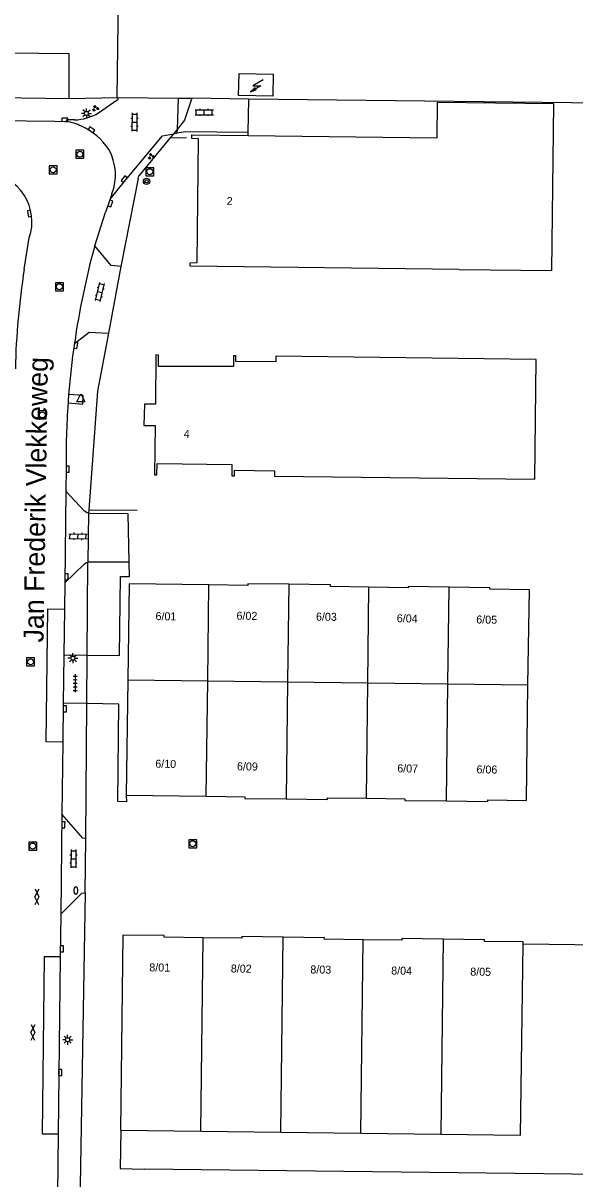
# Model space of a CAD drawing. Extents: x 131000 to 133013, y 393000 to 396501.
# Drawn here: x 132375.8 to 132444.7, y 394758.4 to 394902.8 of the extents above; entities that cross this region are included whole.
import ezdxf

# ---------------------------------------------------------------- set-up
doc = ezdxf.new("R2010")
doc.units = 0
for name, color, linetype in [('gg-afsc-erfafscheiding', 7, 'Continuous'), ('gg-afsc-hekwerk', 7, 'Continuous'), ('gg-anno-huisnummerreeks BGT', 7, 'Continuous'), ('gg-anno-openbare ruimte label', 7, 'Continuous'), ('gg-bbg-gedigitaliseerde bebouwing', 7, 'Continuous'), ('gg-bbg-hoofdgebouw', 7, 'Continuous'), ('gg-bbg-tussenscheiding', 7, 'Continuous'), ('gg-knt-verharding', 7, 'Continuous'), ('gg-knt-verharding nz', 7, 'Continuous'), ('gt-grn-vlakafsluiter', 7, 'Continuous'), ('gt-symb-boom', 7, 'Continuous'), ('gt-symb-brandkraan', 7, 'Continuous'), ('gt-symb-gesloten verharding', 7, 'Continuous'), ('gt-symb-groenvak', 7, 'Continuous'), ('gt-symb-klinker verharding', 7, 'Continuous'), ('gt-symb-kolk', 7, 'Continuous'), ('gt-symb-lichtmast', 7, 'Continuous'), ('gt-symb-rioolschacht', 7, 'Continuous'), ('gt-symb-tegel verharding', 7, 'Continuous'), ('gt-symb-trafo symbool', 7, 'Continuous'), ('gt-symb-waterafsluiter', 7, 'Continuous')]:
    doc.layers.add(name, color=color, linetype=linetype)

# ---------------------------------------------------------------- blocks, each defined once
blk = doc.blocks.new('gt0-KOLK')
at = {"layer": 'gt-symb-kolk'}
blk.add_lwpolyline([(0, 0), (0.37, 0), (0.37, 0.4), (-0.38, 0.4), (-0.38, 0), (0, 0)], dxfattribs=at)
blk = doc.blocks.new('gt0-KL1')
at = {"layer": 'gt-symb-klinker verharding'}
for p, q in [((-1.15, 0.3), (1.15, 0.3)), ((-1, -0.3), (-1, 0.3)), ((-0.5, 0.3), (-0.5, 0.45)), ((0, -0.3), (0, 0.3)), ((0.5, 0.3), (0.5, 0.45)), ((1, -0.3), (1, 0.3)), ((-1.15, -0.3), (1.15, -0.3)), ((-0.5, -0.45), (-0.5, -0.3)), ((0.5, -0.45), (0.5, -0.3))]:
    blk.add_line(p, q, dxfattribs=at)
blk = doc.blocks.new('gt0-BOOM')
at = {"layer": 'gt-symb-boom'}
for radius in [0.4, 0.2]:
    blk.add_circle((0, 0), radius, dxfattribs=at)
blk = doc.blocks.new('gt0-RS')
at = {"layer": 'gt-symb-rioolschacht'}
blk.add_lwpolyline([(-0.5, -0.5), (0.5, -0.5), (0.5, 0.5), (-0.5, 0.5)], close=True, dxfattribs=at)
blk.add_circle((0, 0), 0.375, dxfattribs=at)
blk = doc.blocks.new('gt0-GRVAK')
at = {"layer": 'gt-symb-groenvak'}
for p, q in [((-0.11, 0.19), (-0.23, 0.24)), ((-0.18, 0.15), (0.09, 0.15)), ((-0.09, 0.21), (-0.16, 0.32)), ((-0.05, 0.21), (-0.05, 0.39)), ((0, 0.21), (0.06, 0.32)), ((0.02, 0.19), (0.13, 0.24)), ((0.26, -0.05), (0.2, 0.06)), ((0.31, -0.05), (0.31, 0.13)), ((0.35, -0.05), (0.41, 0.06)), ((-0.24, -0.23), (-0.36, -0.18)), ((-0.32, -0.26), (-0.05, -0.26)), ((-0.23, -0.21), (-0.29, -0.09)), ((-0.18, -0.2), (-0.18, -0.02)), ((-0.14, -0.21), (-0.07, -0.09)), ((-0.12, -0.23), (0, -0.18)), ((0.24, -0.07), (0.12, -0.02)), ((0.17, -0.11), (0.44, -0.11)), ((0.37, -0.07), (0.49, -0.02))]:
    blk.add_line(p, q, dxfattribs=at)
blk = doc.blocks.new('gt0-HSP')
at = {"layer": 'gt-symb-trafo symbool'}
for points in [[(0.77, 0.75), (-0.53, 0), (0.47, 0), (-0.83, -0.75)], [(-0.22, -0.24), (-0.83, -0.75), (-0.08, -0.48)]]:
    blk.add_lwpolyline(points, dxfattribs=at)
blk = doc.blocks.new('gt0-BR')
at = {"layer": 'gt-symb-brandkraan'}
for centre, radius, start, end in [((-0.24, 0), 0.206, 107.5669, 252.4331), ((0.6, -2.66), 3, 106.892, 107.5669), ((0, -0.69), 0.938, 73.108, 106.892), ((-0.6, -2.66), 3, 72.4331, 73.108), ((0.24, 0), 0.206, 287.567, 72.4331), ((0.6, 2.66), 3, 252.4331, 253.108), ((0, 0.69), 0.938, 253.108, 286.8921), ((-0.6, 2.66), 3, 286.8921, 287.567)]:
    blk.add_arc(centre, radius, start, end, dxfattribs=at)
blk = doc.blocks.new('gt0-WAFSL')
at = {"layer": 'gt-symb-waterafsluiter'}
for p, q in [((-0.5, -0.33), (0, 0.67)), ((0, 0.67), (0.5, -0.33)), ((0.5, -0.33), (-0.5, -0.33))]:
    blk.add_line(p, q, dxfattribs=at)
blk = doc.blocks.new('gt0-LMAST')
at = {"layer": 'gt-symb-lichtmast'}
for p, q in [((-0.18, 0.17), (-0.45, 0.44)), ((-0.01, 0.25), (-0.01, 0.62)), ((0.17, 0.17), (0.44, 0.44)), ((-0.26, 0), (-0.63, 0)), ((-0.18, -0.18), (-0.45, -0.45)), ((-0.01, -0.25), (-0.01, -0.63)), ((0.44, -0.45), (0.17, -0.18)), ((0.24, 0), (0.62, 0))]:
    blk.add_line(p, q, dxfattribs=at)
blk.add_circle((-0.01, 0), 0.25, dxfattribs=at)
blk = doc.blocks.new('gt0-TEG1')
at = {"layer": 'gt-symb-tegel verharding'}
for p, q in [((-1.12, 0), (1.12, 0)), ((-0.9, -0.25), (-0.9, 0.25)), ((-0.45, -0.25), (-0.45, 0.25)), ((0, -0.25), (0, 0.25)), ((0.45, -0.25), (0.45, 0.25)), ((0.9, -0.25), (0.9, 0.25))]:
    blk.add_line(p, q, dxfattribs=at)
blk = doc.blocks.new('gt0-GESVH1')
at = {"layer": 'gt-symb-gesloten verharding'}
for p, q in [((-0.99, -0.26), (0.01, 0.24)), ((0.01, -0.26), (-0.99, 0.24)), ((0.01, 0.24), (1.01, -0.26)), ((1.01, 0.24), (0.01, -0.26))]:
    blk.add_line(p, q, dxfattribs=at)

msp = doc.modelspace()

# ---------------------------------------------------------------- linework, layer by layer
at = {"layer": 'gg-afsc-erfafscheiding'}
for p, q in [((132383.79, 394823.84), (132383.88, 394835.48)), ((132383.62, 394800.91), (132383.75, 394817.81)), ((132383.55, 394794.14), (132382.86, 394753.5))]:
    msp.add_line(p, q, dxfattribs=at)
at = {"layer": 'gg-afsc-hekwerk'}
for p, q in [((132388.55, 394971.81), (132387.51, 394893.56)), ((132362.5, 394893.67), (132381.53, 394893.44)), ((132381.53, 394893.44), (132387.68, 394893.56)), ((132387.68, 394893.56), (132395.18, 394893.47)), ((132395.18, 394893.47), (132396.88, 394893.45)), ((132403.98, 394893.36), (132396.88, 394893.45)), ((132403.91, 394889.16), (132403.98, 394893.36)), ((132460.8, 394892.67), (132403.98, 394893.36)), ((132394.59, 394889.01), (132394.14, 394888.45)), ((132395.02, 394889.55), (132394.59, 394889.01)), ((132403.9, 394888.79), (132403.91, 394889.16)), ((132394.14, 394888.45), (132390.24, 394883.77)), ((132396.2, 394888.52), (132394.14, 394888.45)), ((132390.17, 394883.41), (132388, 394872.43)), ((132383.99, 394842.03), (132390.02, 394841.96)), ((132453.24, 394787.52), (132438.27, 394787.72)), ((132457.51, 394758.83), (132390.9, 394759.61))]:
    msp.add_line(p, q, dxfattribs=at)
for points in [[(132381.53, 394893.44), (132381.55, 394898.99), (132362.55, 394899.23)], [(132396.88, 394893.45), (132395.95, 394890.72), (132395.02, 394889.55)], [(132386.45, 394864.1), (132385.1, 394856.83), (132383.99, 394842.03)], [(132387.99, 394764.48), (132387.92, 394759.66), (132390.9, 394759.61)]]:
    msp.add_lwpolyline(points, dxfattribs=at)
at = {"layer": 'gg-bbg-gedigitaliseerde bebouwing'}
msp.add_line((132403.9, 394888.79), (132427.49, 394888.52), dxfattribs=at)
msp.add_lwpolyline([(132430.3, 394872.07), (132441.85, 394871.93), (132442.09, 394892.74), (132427.54, 394892.91), (132427.49, 394888.52)], dxfattribs=at)
at = {"layer": 'gg-bbg-hoofdgebouw'}
for p, q in [((132407.37, 394860.5), (132402.38, 394860.56)), ((132402.2, 394846.95), (132407.21, 394846.9)), ((132388.87, 394820.77), (132388.68, 394806.33)), ((132388.68, 394806.33), (132398.68, 394806.2)), ((132387.99, 394764.48), (132397.99, 394764.36)), ((132397.99, 394764.36), (132407.99, 394764.24)), ((132407.99, 394764.24), (132417.99, 394764.11)), ((132417.99, 394764.11), (132427.99, 394763.99))]:
    msp.add_line(p, q, dxfattribs=at)
for points in [[(132407.04, 394896.46), (132406.98, 394893.71), (132402.71, 394893.8), (132402.77, 394896.55), (132407.04, 394896.46)], [(132430.3, 394872.07), (132396.68, 394872.46), (132396.68, 394872.89), (132397.54, 394872.91), (132397.69, 394888.4), (132396.87, 394888.44), (132396.89, 394888.88), (132403.9, 394888.79)], [(132402.38, 394860.56), (132402.39, 394861.26), (132402.07, 394861.27), (132402.06, 394859.91), (132392.69, 394859.94), (132392.7, 394861.36), (132392.38, 394861.38), (132392.32, 394855.22), (132390.94, 394855.23), (132390.89, 394852.56), (132392.27, 394852.55), (132392.19, 394846.39), (132392.51, 394846.38), (132392.53, 394847.81), (132401.89, 394847.68), (132401.87, 394846.25), (132402.19, 394846.24), (132402.2, 394846.95)], [(132407.21, 394846.9), (132407.2, 394846.2), (132439.72, 394845.83), (132439.89, 394860.81), (132407.38, 394861.2), (132407.37, 394860.5)], [(132399, 394832.63), (132389.02, 394832.76), (132388.87, 394820.77)], [(132409, 394832.7), (132403.85, 394832.77), (132403.85, 394832.57), (132399, 394832.63)], [(132419.01, 394832.34), (132414.2, 394832.44), (132414.2, 394832.64), (132409, 394832.7)], [(132429.01, 394832.36), (132423.89, 394832.44), (132423.89, 394832.24), (132419.01, 394832.34)], [(132438.88, 394820.13), (132439.05, 394832.01), (132434.1, 394832.08), (132434.11, 394832.28), (132429.01, 394832.36)], [(132428.7, 394805.62), (132433.85, 394805.55), (132433.85, 394805.75), (132438.68, 394805.69), (132438.88, 394820.13)], [(132398.68, 394806.2), (132403.5, 394806.14), (132403.5, 394805.94), (132408.65, 394805.87)], [(132408.65, 394805.87), (132413.83, 394805.81), (132413.83, 394806.01), (132418.68, 394805.95)], [(132418.68, 394805.95), (132423.51, 394805.88), (132423.51, 394805.68), (132428.7, 394805.62)], [(132398.29, 394788.53), (132393.4, 394788.59), (132393.41, 394788.79), (132388.26, 394788.86), (132387.94, 394764.48), (132387.99, 394764.48)], [(132408.3, 394788.6), (132403.11, 394788.67), (132403.1, 394788.47), (132398.29, 394788.53)], [(132418.3, 394788.27), (132413.42, 394788.33), (132413.43, 394788.53), (132408.3, 394788.6)], [(132428.3, 394788.34), (132423.11, 394788.41), (132423.11, 394788.21), (132418.3, 394788.27)], [(132427.99, 394763.99), (132437.95, 394763.86), (132438.27, 394787.72)], [(132438.27, 394787.72), (132438.27, 394788.01), (132433.45, 394788.07), (132433.45, 394788.27), (132428.3, 394788.34)]]:
    msp.add_lwpolyline(points, dxfattribs=at)
at = {"layer": 'gg-bbg-tussenscheiding'}
for p, q in [((132398.85, 394820.64), (132399, 394832.63)), ((132409, 394832.7), (132408.84, 394820.52)), ((132418.86, 394820.39), (132419.01, 394832.34)), ((132428.87, 394820.26), (132429.01, 394832.36)), ((132388.87, 394820.77), (132398.85, 394820.64)), ((132398.68, 394806.2), (132398.85, 394820.64)), ((132398.85, 394820.64), (132408.84, 394820.52)), ((132408.84, 394820.52), (132408.65, 394805.87)), ((132408.84, 394820.52), (132418.86, 394820.39)), ((132418.68, 394805.95), (132418.86, 394820.39)), ((132418.86, 394820.39), (132428.87, 394820.26)), ((132428.7, 394805.62), (132428.87, 394820.26)), ((132428.87, 394820.26), (132438.88, 394820.13)), ((132397.99, 394764.36), (132398.29, 394788.53)), ((132407.99, 394764.24), (132408.3, 394788.6)), ((132417.99, 394764.11), (132418.3, 394788.27)), ((132428.3, 394788.34), (132427.99, 394763.99))]:
    msp.add_line(p, q, dxfattribs=at)
at = {"layer": 'gg-knt-verharding'}
for p, q in [((132395.18, 394893.47), (132395.02, 394889.55)), ((132367.38, 394890.74), (132379.77, 394890.58)), ((132379.77, 394890.58), (132381.2, 394890.57)), ((132394.59, 394889.01), (132395, 394889.08)), ((132395.02, 394889.55), (132395, 394889.08)), ((132386.89, 394881.54), (132386.65, 394880.85)), ((132386.65, 394880.85), (132386.07, 394879.21)), ((132384.73, 394875), (132386.07, 394879.21)), ((132375.92, 394872.08), (132376.55, 394876.03)), ((132381.16, 394847.16), (132381.12, 394844.35)), ((132381.12, 394844.35), (132380.98, 394832.89)), ((132389.05, 394835.45), (132383.88, 394835.48)), ((132380.98, 394832.89), (132380.94, 394829.61)), ((132380.94, 394829.61), (132380.87, 394823.87)), ((132380.87, 394823.87), (132380.8, 394817.86)), ((132380.87, 394823.87), (132383.74, 394823.84)), ((132383.74, 394823.84), (132383.79, 394823.84)), ((132380.8, 394817.86), (132380.74, 394812.98)), ((132383.71, 394817.81), (132380.8, 394817.86)), ((132383.75, 394817.81), (132383.71, 394817.81)), ((132380.74, 394812.98), (132380.63, 394803.95)), ((132380.63, 394803.95), (132380.48, 394791.49)), ((132383.55, 394794.14), (132383.62, 394800.91)), ((132380.48, 394791.49), (132380.42, 394786.13)), ((132380.42, 394786.13), (132380.18, 394764)), ((132380.18, 394764), (132380.1, 394756.42))]:
    msp.add_line(p, q, dxfattribs=at)
for points in [[(132385.21, 394891.64), (132387.67, 394893.35), (132387.68, 394893.56)], [(132382.21, 394890.75), (132381.22, 394890.76), (132381.2, 394890.57)], [(132386.65, 394880.85), (132388.57, 394883.22), (132393.22, 394888.78), (132394.59, 394889.01)], [(132403.91, 394889.16), (132396.09, 394889.26), (132395, 394889.08)], [(132388, 394872.43), (132386.81, 394872.57), (132384.73, 394875)], [(132382.2, 394862.81), (132384.05, 394864.21), (132386.45, 394864.1)], [(132381.4, 394855.38), (132383.26, 394855.23), (132383.29, 394856.31), (132381.48, 394856.42)], [(132383.96, 394841.59), (132383.79, 394841.62), (132383.47, 394841.84), (132381.12, 394844.35)], [(132389.05, 394835.45), (132388.93, 394841.49), (132384.18, 394841.55), (132383.96, 394841.59)], [(132380.98, 394832.89), (132383.4, 394835.23), (132383.61, 394835.4), (132383.88, 394835.48)], [(132383.79, 394823.84), (132387.84, 394823.81), (132387.95, 394833.67), (132389.07, 394833.68), (132389.05, 394835.45)], [(132388.68, 394806.33), (132388.72, 394805.52), (132387.61, 394805.55), (132387.76, 394817.74), (132383.75, 394817.81)], [(132383.62, 394800.91), (132383.23, 394800.95), (132380.63, 394803.95)], [(132380.48, 394791.49), (132383.12, 394794.1), (132383.55, 394794.14)]]:
    msp.add_lwpolyline(points, dxfattribs=at)
for centre, radius, start, end in [((132382.07, 394896.72), 5.97, 271.3703, 301.6944), ((132379.55, 394882.15), 8.58, 65.7332, 78.9389), ((132379.65, 394882.48), 8.24, 33.8116, 65.3932), ((132380.84, 394883.88), 6.49, 338.8291, 29.3274), ((132370.71, 394878.02), 6.18, 341.1772, 84.1408), ((132482.74, 394848.31), 101.58, 164.7644, 171.7929), ((132468.63, 394857.52), 93.84, 171.0786, 178.6965), ((132482.3, 394848.32), 101.15, 171.7632, 175.4028), ((132482.43, 394848.3), 101.28, 175.9936, 180.6493), ((132504.88, 394846.69), 123.79, 175.4888, 175.9738)]:
    msp.add_arc(centre, radius, start, end, dxfattribs=at)
at = {"layer": 'gg-knt-verharding nz'}
for points in [[(132380.74, 394812.98), (132378.68, 394813.01), (132378.86, 394829.63), (132380.94, 394829.61)], [(132380.42, 394786.13), (132378.43, 394786.15), (132378.18, 394764.03), (132380.18, 394764)]]:
    msp.add_lwpolyline(points, dxfattribs=at)
at = {"layer": 'gt-grn-vlakafsluiter'}
for p, q in [((132390.17, 394883.41), (132390.24, 394883.77)), ((132388, 394872.43), (132386.45, 394864.1)), ((132383.96, 394841.59), (132383.88, 394835.48)), ((132383.99, 394842.03), (132383.96, 394841.59)), ((132383.74, 394823.84), (132383.71, 394817.81))]:
    msp.add_line(p, q, dxfattribs=at)

# ---------------------------------------------------------------- block references
at = {"layer": 'gt-symb-boom'}
msp.add_blockref('gt0-BOOM', (132391.21, 394883.07), dxfattribs=at)
at = {"layer": 'gt-symb-brandkraan', "rotation": 89.25519682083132}
msp.add_blockref('gt0-BR', (132382.37, 394794.43), dxfattribs=at)
at = {"layer": 'gt-symb-gesloten verharding'}
for p, rotation in [((132377.52, 394793.64), -90.80208851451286), ((132377.02, 394776.68), -91.14576283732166)]:
    msp.add_blockref('gt0-GESVH1', p, dxfattribs=dict(at, rotation=rotation))
at = {"layer": 'gt-symb-groenvak'}
for p in [(132384.82, 394892.2), (132391.79, 394886.2)]:
    msp.add_blockref('gt0-GRVAK', p, dxfattribs=at)
at = {"layer": 'gt-symb-klinker verharding'}
for p, rotation in [((132389.7, 394890.47), -90.68751635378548), ((132385.37, 394869.24), -103.59156043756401), ((132382.65, 394838.7), -1.2030345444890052), ((132382.07, 394798.4), -90.45835645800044)]:
    msp.add_blockref('gt0-KL1', p, dxfattribs=dict(at, rotation=rotation))
msp.add_blockref('gt0-KL1', (132398.43, 394891.69), dxfattribs=at)
at = {"layer": 'gt-symb-kolk'}
for p, rotation in [((132381, 394890.57), -0.40106390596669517), ((132384.23, 394889.33), -33.78542795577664), ((132388.57, 394883.22), 51.089602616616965), ((132386.49, 394880.38), -109.14137379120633), ((132376.38, 394879.01), -80.38697413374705), ((132382.57, 394862.55), 81.83749053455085), ((132381.56, 394847.11), 90), ((132381.4, 394833.62), 89.25519682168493), ((132381.2, 394817.14), 89.25519682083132), ((132381.02, 394802.63), 89.25519682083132), ((132380.82, 394787.15), 89.25519682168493), ((132380.62, 394771.68), 89.25519682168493)]:
    msp.add_blockref('gt0-KOLK', p, dxfattribs=dict(at, rotation=rotation))
at = {"layer": 'gt-symb-lichtmast'}
for p in [(132383.71, 394891.57), (132382.02, 394823.46), (132381.36, 394775.78)]:
    msp.add_blockref('gt0-LMAST', p, dxfattribs=at)
at = {"layer": 'gt-symb-rioolschacht'}
for p in [(132382.88, 394886.46), (132379.54, 394884.51), (132380.32, 394869.9), (132378.18, 394853.87), (132376.71, 394823.01), (132376.99, 394799.98), (132396.99, 394800.28)]:
    msp.add_blockref('gt0-RS', p, dxfattribs=at)
at = {"layer": 'gt-symb-rioolschacht', "rotation": 89.19791148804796}
msp.add_blockref('gt0-RS', (132391.62, 394884.27), dxfattribs=at)
at = {"layer": 'gt-symb-tegel verharding', "rotation": -90.80208851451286}
msp.add_blockref('gt0-TEG1', (132382.29, 394820.33), dxfattribs=at)
at = {"layer": 'gt-symb-trafo symbool'}
msp.add_blockref('gt0-HSP', (132405.02, 394895.03), dxfattribs=at)
at = {"layer": 'gt-symb-waterafsluiter'}
msp.add_blockref('gt0-WAFSL', (132382.98, 394855.83), dxfattribs=at)

# ---------------------------------------------------------------- texts
at = {"layer": 'gg-anno-huisnummerreeks BGT'}
for s, rotation, p in [('2', 359.4, (132401.22, 394880.11)), ('4', 359.2, (132395.86, 394851.01)), ('6/02', 359.3, (132402.45, 394828.28)), ('6/01', 359.3, (132392.33, 394828.22)), ('6/03', 359.3, (132412.38, 394828.16)), ('6/04', 359.1, (132422.48, 394827.96)), ('6/05', 359.1, (132432.41, 394827.81)), ('6/10', 359.3, (132392.3, 394809.78)), ('6/09', 359.3, (132402.51, 394809.45)), ('6/07', 359.3, (132422.54, 394809.2)), ('6/06', 359.3, (132432.44, 394809.07)), ('8/01', 359.3, (132391.55, 394784.32)), ('8/02', 359.3, (132401.74, 394784.18)), ('8/03', 359.3, (132411.68, 394784.06)), ('8/04', 359.3, (132421.78, 394783.92)), ('8/05', 359.3, (132431.66, 394783.79))]:
    msp.add_text(s, height=1, rotation=rotation, dxfattribs=at).set_placement(p)
at = {"layer": 'gg-anno-openbare ruimte label'}
msp.add_text('Jan Frederik Vlekkeweg', height=2.5, rotation=89.1, dxfattribs=at).set_placement((132378.33, 394825.42))

doc.saveas('drawing.dxf')
